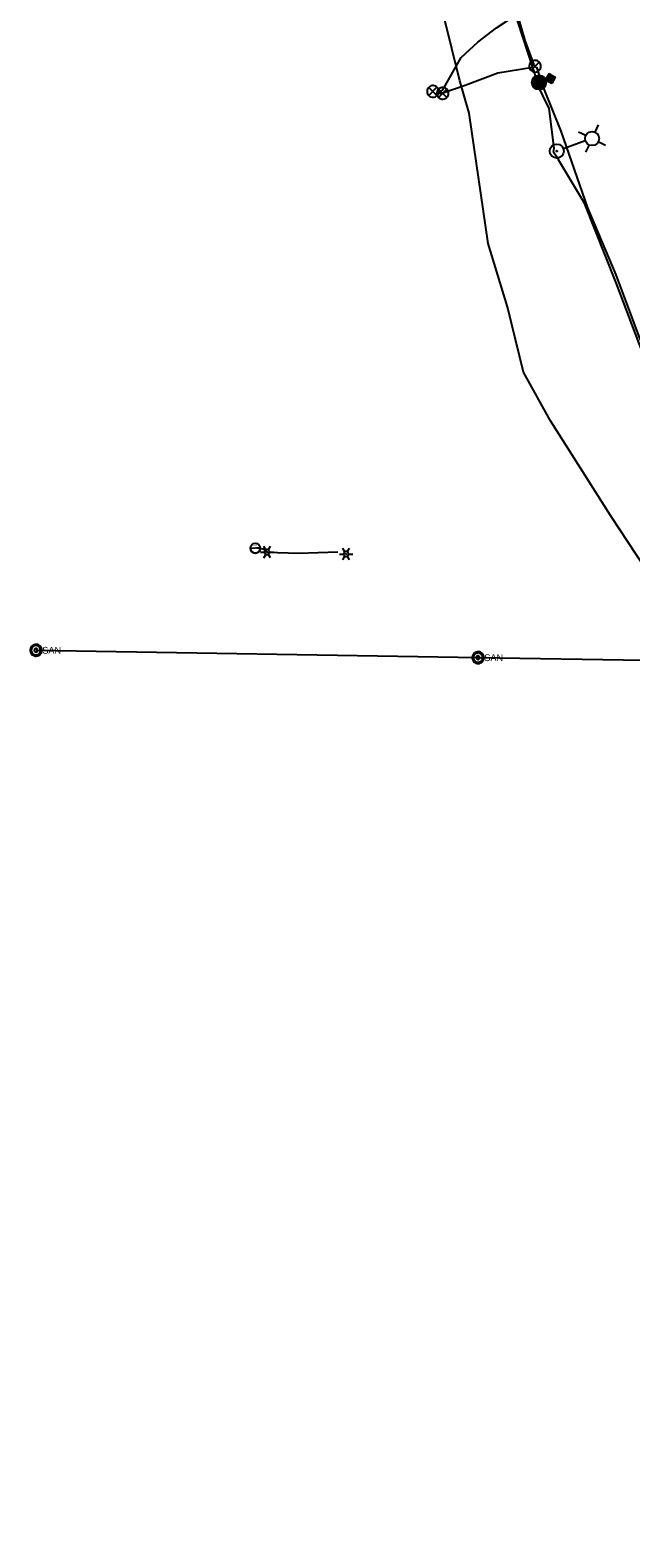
# Model space of a CAD drawing. Extents: x 596028 to 606371, y 330010 to 403088.
# Drawn here: x 603422 to 603760, y 348724 to 349573 of the extents above; entities that cross this region are included whole.
import ezdxf

# ---------------------------------------------------------------- set-up
doc = ezdxf.new("R2010")
doc.units = 0
for name, color, linetype in [('E_FTMS', 7, 'Continuous'), ('E_FTMS_Conduit', 7, 'Continuous'), ('E_LTG', 7, 'Continuous'), ('E_LTG_CID', 7, 'Continuous'), ('E_UTL_FO_UG_QWEST', 7, 'Continuous'), ('E_UTL_SAN_MH', 7, 'Continuous'), ('E_UTL_SAN_UG', 7, 'Continuous')]:
    doc.layers.add(name, color=color, linetype=linetype)

# ---------------------------------------------------------------- blocks, each defined once
blk = doc.blocks.new('ACAD_PROXY_ENTITY_15')
at = {"layer": 'E_LTG'}
for points in [[(1843663.8, 1030159.6), (1843660.2, 1030165.9)], [(1843668.2, 1030159.6), (1843671.8, 1030165.9)], [(1843654.4, 1030155.8), (1843661.6, 1030155.8)], [(1843660.2, 1030145.8), (1843663.8, 1030152)], [(1843670.3, 1030155.8), (1843670.3, 1030156.6), (1843670, 1030157.4), (1843669.6, 1030158.2), (1843669.1, 1030158.8), (1843668.5, 1030159.4), (1843667.8, 1030159.8), (1843667, 1030160), (1843666.2, 1030160.2), (1843665.4, 1030160.1), (1843664.6, 1030159.9), (1843663.8, 1030159.6), (1843663.1, 1030159.1), (1843662.6, 1030158.5), (1843662.1, 1030157.8), (1843661.8, 1030157), (1843661.6, 1030156.2), (1843661.6, 1030155.4), (1843661.8, 1030154.6), (1843662.1, 1030153.8), (1843662.6, 1030153.1), (1843663.1, 1030152.5), (1843663.8, 1030152), (1843664.6, 1030151.7), (1843665.4, 1030151.5), (1843666.2, 1030151.5), (1843667, 1030151.6), (1843667.8, 1030151.9), (1843668.5, 1030152.3), (1843669.1, 1030152.8), (1843669.6, 1030153.5), (1843670, 1030154.2), (1843670.3, 1030155), (1843670.3, 1030155.8)], [(1843670.3, 1030155.8), (1843670.3, 1030156.6), (1843670, 1030157.4), (1843669.6, 1030158.2), (1843669.1, 1030158.8), (1843668.5, 1030159.4), (1843667.8, 1030159.8), (1843667, 1030160), (1843666.2, 1030160.2), (1843665.4, 1030160.1), (1843664.6, 1030159.9), (1843663.8, 1030159.6), (1843663.1, 1030159.1), (1843662.6, 1030158.5), (1843662.1, 1030157.8), (1843661.8, 1030157), (1843661.6, 1030156.2), (1843661.6, 1030155.4), (1843661.8, 1030154.6), (1843662.1, 1030153.8), (1843662.6, 1030153.1), (1843663.1, 1030152.5), (1843663.8, 1030152), (1843664.6, 1030151.7), (1843665.4, 1030151.5), (1843666.2, 1030151.5), (1843667, 1030151.6), (1843667.8, 1030151.9), (1843668.5, 1030152.3), (1843669.1, 1030152.8), (1843669.6, 1030153.5), (1843670, 1030154.2), (1843670.3, 1030155), (1843670.3, 1030155.8)], [(1843670.3, 1030155.8), (1843670.3, 1030156.6), (1843670, 1030157.4), (1843669.6, 1030158.2), (1843669.1, 1030158.8), (1843668.5, 1030159.4), (1843667.8, 1030159.8), (1843667, 1030160), (1843666.2, 1030160.2), (1843665.4, 1030160.1), (1843664.6, 1030159.9), (1843663.8, 1030159.6), (1843663.1, 1030159.1), (1843662.6, 1030158.5), (1843662.1, 1030157.8), (1843661.8, 1030157), (1843661.6, 1030156.2), (1843661.6, 1030155.4), (1843661.8, 1030154.6), (1843662.1, 1030153.8), (1843662.6, 1030153.1), (1843663.1, 1030152.5), (1843663.8, 1030152), (1843664.6, 1030151.7), (1843665.4, 1030151.5), (1843666.2, 1030151.5), (1843667, 1030151.6), (1843667.8, 1030151.9), (1843668.5, 1030152.3), (1843669.1, 1030152.8), (1843669.6, 1030153.5), (1843670, 1030154.2), (1843670.3, 1030155), (1843670.3, 1030155.8)], [(1843666.3, 1030155.8), (1843666.3, 1030155.9), (1843666.3, 1030156), (1843666.3, 1030156), (1843666.2, 1030156.1), (1843666.2, 1030156.1), (1843666.1, 1030156.1), (1843666.1, 1030156.2), (1843666, 1030156.2), (1843665.9, 1030156.2), (1843665.9, 1030156.2), (1843665.8, 1030156.1), (1843665.7, 1030156.1), (1843665.7, 1030156), (1843665.7, 1030156), (1843665.6, 1030155.9), (1843665.6, 1030155.9), (1843665.6, 1030155.8), (1843665.6, 1030155.7), (1843665.7, 1030155.6), (1843665.7, 1030155.6), (1843665.7, 1030155.5), (1843665.8, 1030155.5), (1843665.9, 1030155.5), (1843665.9, 1030155.5), (1843666, 1030155.5), (1843666.1, 1030155.5), (1843666.1, 1030155.5), (1843666.2, 1030155.5), (1843666.2, 1030155.6), (1843666.3, 1030155.6), (1843666.3, 1030155.7), (1843666.3, 1030155.7), (1843666.3, 1030155.8)], [(1843671.8, 1030145.8), (1843668.2, 1030152)], [(1843670.3, 1030155.8), (1843677.6, 1030155.8)]]:
    blk.add_lwpolyline(points, dxfattribs=at)
blk = doc.blocks.new('_U287')
at = {"layer": 'E_LTG'}
blk.add_lwpolyline([(0.001, -0.171), (0.001, 0.172)], dxfattribs=at)
blk.add_circle((0.001, 0), 0.171, dxfattribs=at)
blk.add_arc((0.001, 0), 0.171, 90, 270, dxfattribs=at)
blk.add_text('L', height=0.108, dxfattribs=at).set_placement((0.066, -0.042))

msp = doc.modelspace()

# ---------------------------------------------------------------- linework, layer by layer
at = {"layer": 'E_FTMS'}
for p, q in [((603708.57, 349547.82), (603704.59, 349543.97)), ((603708.44, 349539.84), (603704.59, 349543.81)), ((603708.89, 349547.8), (603704.6, 349543.64)), ((603708.77, 349539.84), (603704.61, 349544.13)), ((603708.07, 349539.87), (603704.62, 349543.44)), ((603708.2, 349547.79), (603704.63, 349544.34)), ((603709.21, 349547.77), (603704.63, 349543.33)), ((603709.09, 349539.86), (603704.64, 349544.45)), ((603709.49, 349547.71), (603704.67, 349543.04)), ((603707.68, 349539.93), (603704.68, 349543.03)), ((603707.8, 349547.75), (603704.7, 349544.74)), ((603709.37, 349539.92), (603704.7, 349544.73)), ((603709.77, 349547.64), (603704.74, 349542.77)), ((603709.65, 349539.97), (603704.78, 349545)), ((603707.2, 349540.09), (603704.79, 349542.57)), ((603710.01, 349547.55), (603704.81, 349542.51)), ((603707.31, 349547.61), (603704.83, 349545.2)), ((603709.9, 349540.06), (603704.86, 349545.26)), ((603710.25, 349547.45), (603704.92, 349542.27)), ((603710.14, 349540.15), (603704.96, 349545.49)), ((603710.49, 349547.34), (603705.02, 349542.04)), ((603706.58, 349540.38), (603705.05, 349541.95)), ((603710.38, 349540.26), (603705.07, 349545.72)), ((603706.69, 349547.34), (603705.12, 349545.81)), ((603710.69, 349547.21), (603705.14, 349541.82)), ((603710.59, 349540.38), (603705.2, 349545.94)), ((603710.9, 349547.08), (603705.27, 349541.62)), ((603710.8, 349540.51), (603705.34, 349546.14)), ((603711.1, 349546.93), (603705.4, 349541.41)), ((603711, 349540.65), (603705.48, 349546.34)), ((603711.28, 349546.77), (603705.56, 349541.23)), ((603711.18, 349540.8), (603705.64, 349546.52)), ((603711.45, 349546.61), (603705.72, 349541.05)), ((603711.37, 349540.96), (603705.81, 349546.69)), ((603711.61, 349546.43), (603705.89, 349540.88)), ((603711.53, 349541.13), (603705.98, 349546.86)), ((603711.76, 349546.24), (603706.08, 349540.73)), ((603711.69, 349541.32), (603706.18, 349547)), ((603711.91, 349546.05), (603706.27, 349540.58)), ((603711.84, 349541.51), (603706.37, 349547.14)), ((603712.03, 349545.83), (603706.47, 349540.44)), ((603711.97, 349541.72), (603706.57, 349547.28)), ((603712.15, 349545.61), (603706.69, 349540.32)), ((603712.09, 349541.93), (603706.8, 349547.39)), ((603712.27, 349545.39), (603706.92, 349540.2)), ((603712.22, 349542.15), (603707.03, 349547.5)), ((603712.35, 349545.14), (603707.16, 349540.1)), ((603712.31, 349542.4), (603707.27, 349547.6)), ((603712.43, 349544.88), (603707.41, 349540.02)), ((603712.4, 349542.65), (603707.53, 349547.67)), ((603712.5, 349544.61), (603707.67, 349539.93)), ((603712.47, 349542.92), (603707.79, 349547.75)), ((603712.54, 349544.32), (603707.97, 349539.89)), ((603712.53, 349543.21), (603708.09, 349547.78)), ((603712.58, 349544.02), (603708.27, 349539.85)), ((603712.57, 349543.51), (603708.4, 349547.82)), ((603712.57, 349543.68), (603708.61, 349539.84)), ((603712.57, 349543.85), (603708.73, 349547.81)), ((603712.55, 349543.32), (603708.97, 349539.85)), ((603712.56, 349544.21), (603709.09, 349547.79)), ((603712.47, 349542.91), (603709.39, 349539.92)), ((603712.5, 349544.62), (603709.51, 349547.7)), ((603712.32, 349542.43), (603709.86, 349540.05)), ((603712.36, 349545.11), (603709.97, 349547.57)), ((603712.03, 349541.81), (603710.48, 349540.32)), ((603712.09, 349545.73), (603710.59, 349547.28)), ((603717.76, 349546.79), (603712.3, 349545.3)), ((603712.4, 349545.47), (603712.47, 349545.2)), ((603717.47, 349546.96), (603712.47, 349545.6)), ((603712.57, 349545.76), (603712.77, 349545.04)), ((603717.59, 349546.49), (603712.6, 349545.13)), ((603717.17, 349547.12), (603712.64, 349545.89)), ((603712.74, 349546.06), (603713.06, 349544.87)), ((603716.88, 349547.29), (603712.81, 349546.18)), ((603717.43, 349546.2), (603712.89, 349544.96)), ((603712.91, 349546.35), (603713.36, 349544.7)), ((603716.58, 349547.46), (603712.98, 349546.48)), ((603713.07, 349546.65), (603713.65, 349544.53)), ((603716.29, 349547.63), (603713.15, 349546.77)), ((603717.26, 349545.9), (603713.19, 349544.8)), ((603713.24, 349546.94), (603713.95, 349544.36)), ((603715.99, 349547.8), (603713.32, 349547.07)), ((603713.41, 349547.24), (603714.24, 349544.19)), ((603715.7, 349547.97), (603713.48, 349547.36)), ((603717.09, 349545.61), (603713.48, 349544.63)), ((603713.58, 349547.53), (603714.54, 349544.03)), ((603715.4, 349548.14), (603713.65, 349547.66)), ((603713.75, 349547.83), (603714.83, 349543.86)), ((603716.92, 349545.31), (603713.78, 349544.46)), ((603715.11, 349548.3), (603713.82, 349547.95)), ((603713.92, 349548.12), (603715.12, 349543.69)), ((603714.82, 349548.47), (603713.99, 349548.25)), ((603716.75, 349545.02), (603714.07, 349544.29)), ((603714.09, 349548.41), (603715.42, 349543.52)), ((603714.52, 349548.64), (603714.16, 349548.54)), ((603714.25, 349548.71), (603715.71, 349543.35)), ((603716.58, 349544.73), (603714.37, 349544.12)), ((603714.52, 349548.64), (603715.91, 349543.55)), ((603716.41, 349544.43), (603714.66, 349543.95)), ((603714.82, 349548.47), (603716.08, 349543.84)), ((603716.25, 349544.14), (603714.96, 349543.78)), ((603715.11, 349548.3), (603716.25, 349544.14)), ((603716.08, 349543.84), (603715.25, 349543.62)), ((603715.4, 349548.14), (603716.41, 349544.43)), ((603715.91, 349543.55), (603715.55, 349543.45)), ((603715.7, 349547.97), (603716.58, 349544.73)), ((603715.99, 349547.8), (603716.75, 349545.02)), ((603716.29, 349547.63), (603716.92, 349545.31)), ((603716.58, 349547.46), (603717.09, 349545.61)), ((603716.88, 349547.29), (603717.26, 349545.9)), ((603717.17, 349547.12), (603717.43, 349546.2)), ((603717.47, 349546.96), (603717.59, 349546.49))]:
    msp.add_line(p, q, dxfattribs=at)
for points in [[(603709.65, 349552.98), (603709.59, 349553.6), (603709.41, 349554.2), (603709.13, 349554.76), (603708.74, 349555.26), (603708.26, 349555.67), (603707.72, 349555.98), (603707.13, 349556.19), (603706.51, 349556.27), (603705.88, 349556.24), (603705.27, 349556.1), (603704.7, 349555.84), (603704.19, 349555.47), (603703.75, 349555.02), (603703.42, 349554.49), (603703.18, 349553.91), (603703.06, 349553.29), (603703.06, 349552.66), (603703.18, 349552.05), (603703.42, 349551.47), (603703.75, 349550.94), (603704.19, 349550.48), (603704.7, 349550.12), (603705.27, 349549.86), (603705.88, 349549.71), (603706.51, 349549.68), (603707.13, 349549.77), (603707.72, 349549.98), (603708.26, 349550.29), (603708.74, 349550.7), (603709.13, 349551.19), (603709.41, 349551.75), (603709.59, 349552.35), (603709.65, 349552.98)], [(603708.61, 349555.31), (603704, 349550.66)], [(603704, 349555.27), (603708.65, 349550.61)], [(603652.08, 349538.78), (603652.03, 349539.4), (603651.85, 349540.01), (603651.56, 349540.56), (603651.17, 349541.06), (603650.7, 349541.47), (603650.16, 349541.78), (603649.56, 349541.99), (603648.94, 349542.08), (603648.32, 349542.05), (603647.71, 349541.9), (603647.13, 349541.64), (603646.62, 349541.27), (603646.19, 349540.82), (603645.85, 349540.29), (603645.62, 349539.71), (603645.5, 349539.09), (603645.5, 349538.47), (603645.62, 349537.85), (603645.85, 349537.27), (603646.19, 349536.74), (603646.62, 349536.29), (603647.13, 349535.92), (603647.71, 349535.66), (603648.32, 349535.51), (603648.94, 349535.48), (603649.56, 349535.57), (603650.16, 349535.78), (603650.7, 349536.09), (603651.17, 349536.5), (603651.56, 349537), (603651.85, 349537.55), (603652.03, 349538.15), (603652.08, 349538.78)], [(603651.05, 349541.11), (603646.44, 349536.46)], [(603646.44, 349541.07), (603651.09, 349536.41)], [(603657.6, 349537.74), (603657.54, 349538.36), (603657.36, 349538.96), (603657.07, 349539.52), (603656.69, 349540.01), (603656.21, 349540.43), (603655.67, 349540.74), (603655.08, 349540.94), (603654.45, 349541.03), (603653.83, 349541), (603653.22, 349540.86), (603652.65, 349540.59), (603652.14, 349540.23), (603651.7, 349539.78), (603651.36, 349539.25), (603651.13, 349538.67), (603651.01, 349538.05), (603651.01, 349537.42), (603651.13, 349536.81), (603651.36, 349536.22), (603651.7, 349535.7), (603652.14, 349535.24), (603652.65, 349534.88), (603653.22, 349534.62), (603653.83, 349534.47), (603654.45, 349534.44), (603655.08, 349534.53), (603655.67, 349534.74), (603656.21, 349535.05), (603656.69, 349535.46), (603657.07, 349535.95), (603657.36, 349536.51), (603657.54, 349537.11), (603657.6, 349537.74)], [(603656.56, 349540.07), (603651.95, 349535.41)], [(603651.95, 349540.02), (603656.6, 349535.37)]]:
    msp.add_lwpolyline(points, dxfattribs=at)
msp.add_lwpolyline([(603715.78, 349543.32), (603712.3, 349545.3), (603714.29, 349548.77), (603717.76, 349546.79)], close=True, dxfattribs=at)
msp.add_circle((603708.59, 349543.83), 4, dxfattribs=at)
at = {"layer": 'E_FTMS_Conduit'}
for points in [[(603651.64, 349537.5), (603654.42, 349539.71), (603664.7, 349557.91), (603674.04, 349566.6), (603684.55, 349574.59), (603697.75, 349583.21), (603724.33, 349600.75), (603742.97, 349612.66), (603754.01, 349624.43)], [(603705.9, 349553.85), (603700.71, 349567.44), (603695.68, 349584.99), (603693.21, 349592.95)], [(603705.03, 349552.33), (603685.43, 349549.08), (603666.91, 349542.19), (603654.3, 349537.74), (603650.3, 349537.21), (603648.78, 349538.78)], [(603707.23, 349552.41), (603711.58, 349539.69), (603720.87, 349516.3), (603735.87, 349473.15), (603751.92, 349435.39), (603764.92, 349400.62), (603770.39, 349387.59), (603779.93, 349365.93), (603793.11, 349338.96), (603802.71, 349321.55), (603817.04, 349303.83), (603829.21, 349291.27), (603847.18, 349272.03), (603859.32, 349257.91), (603876.06, 349246.16)]]:
    msp.add_lwpolyline(points, dxfattribs=at)
at = {"layer": 'E_LTG'}
for points in [[(603734.93, 349513.92), (603730.81, 349515.88)], [(603740.16, 349515.77), (603742.12, 349519.89)], [(603734.68, 349510.89), (603722.38, 349506.52)], [(603736.79, 349508.7), (603734.82, 349504.57)], [(603742.01, 349510.55), (603746.13, 349508.59)]]:
    msp.add_lwpolyline(points, dxfattribs=at)
for centre, radius in [((603738.47, 349512.23), 3.96), ((603718.59, 349505.17), 3.96), ((603718.59, 349505.17), 0.303)]:
    msp.add_circle(centre, radius, dxfattribs=at)
at = {"layer": 'E_LTG_CID'}
for points in [[(603768.28, 349387.71), (603767.01, 349391.3), (603752.08, 349430.97), (603734.31, 349475.73), (603719.48, 349500.32), (603719.51, 349500.34), (603716.75, 349504.56), (603717.13, 349506.86), (603714.27, 349529.22), (603707.09, 349543.84), (603707.52, 349544.79), (603705.03, 349552.33), (603696.56, 349578.21), (603691.82, 349592.96)], [(603549.49, 349281.58), (603552.86, 349281.11), (603555.39, 349279.1), (603572.98, 349278.53), (603595.25, 349279.31)]]:
    msp.add_lwpolyline(points, dxfattribs=at)
at = {"layer": 'E_UTL_FO_UG_QWEST'}
msp.add_lwpolyline([(604173.84, 348687.96), (604136.54, 348761.74), (604104.56, 348802.29), (604071.95, 348829.22), (604050.35, 348852.97), (604014.99, 348880), (603978.11, 348940.82), (603910.71, 349047.53), (603890.12, 349083.36), (603854.63, 349127.65), (603826.25, 349172.78), (603804.23, 349209.01), (603793.47, 349232.27), (603748.8, 349299.85), (603715.14, 349353.18), (603699.91, 349380.63), (603690.87, 349417.46), (603679.94, 349453.17), (603669.3, 349526.56), (603663.94, 349544.71), (603650.53, 349599.53)], dxfattribs=at)
at = {"layer": 'E_UTL_SAN_MH'}
for points in [[(603428.4, 349223.9), (603428.34, 349224.53), (603428.17, 349225.13), (603427.88, 349225.69), (603427.49, 349226.18), (603427.02, 349226.59), (603426.47, 349226.91), (603425.88, 349227.11), (603425.26, 349227.2), (603424.63, 349227.17), (603424.02, 349227.02), (603423.45, 349226.76), (603422.94, 349226.4), (603422.51, 349225.94), (603422.17, 349225.42), (603421.94, 349224.83), (603421.82, 349224.22), (603421.82, 349223.59), (603421.94, 349222.98), (603422.17, 349222.39), (603422.51, 349221.86), (603422.94, 349221.41), (603423.45, 349221.05), (603424.02, 349220.79), (603424.63, 349220.64), (603425.26, 349220.61), (603425.88, 349220.7), (603426.47, 349220.9), (603427.02, 349221.22), (603427.49, 349221.63), (603427.88, 349222.12), (603428.17, 349222.68), (603428.34, 349223.28), (603428.4, 349223.9)], [(603427.74, 349223.9), (603427.69, 349224.4), (603427.55, 349224.89), (603427.32, 349225.33), (603427.01, 349225.73), (603426.63, 349226.06), (603426.2, 349226.31), (603425.72, 349226.47), (603425.23, 349226.54), (603424.73, 349226.52), (603424.24, 349226.4), (603423.78, 349226.19), (603423.37, 349225.9), (603423.03, 349225.54), (603422.76, 349225.11), (603422.57, 349224.65), (603422.47, 349224.16), (603422.47, 349223.65), (603422.57, 349223.16), (603422.76, 349222.7), (603423.03, 349222.27), (603423.37, 349221.91), (603423.78, 349221.62), (603424.24, 349221.41), (603424.73, 349221.29), (603425.23, 349221.27), (603425.72, 349221.34), (603426.2, 349221.5), (603426.63, 349221.75), (603427.01, 349222.08), (603427.32, 349222.48), (603427.55, 349222.92), (603427.69, 349223.41), (603427.74, 349223.9)], [(603426.09, 349223.9), (603426.07, 349224.09), (603426.02, 349224.27), (603425.94, 349224.44), (603425.82, 349224.59), (603425.68, 349224.71), (603425.51, 349224.81), (603425.34, 349224.87), (603425.15, 349224.89), (603424.96, 349224.88), (603424.78, 349224.84), (603424.61, 349224.76), (603424.45, 349224.65), (603424.32, 349224.52), (603424.22, 349224.36), (603424.15, 349224.18), (603424.12, 349224), (603424.12, 349223.81), (603424.15, 349223.63), (603424.22, 349223.45), (603424.32, 349223.29), (603424.45, 349223.16), (603424.61, 349223.05), (603424.78, 349222.97), (603424.96, 349222.92), (603425.15, 349222.92), (603425.34, 349222.94), (603425.51, 349223), (603425.68, 349223.1), (603425.82, 349223.22), (603425.94, 349223.37), (603426.02, 349223.54), (603426.07, 349223.72), (603426.09, 349223.9)], [(603677.51, 349219.73), (603677.45, 349220.36), (603677.27, 349220.96), (603676.98, 349221.52), (603676.6, 349222.01), (603676.12, 349222.42), (603675.58, 349222.74), (603674.99, 349222.94), (603674.36, 349223.03), (603673.74, 349223), (603673.13, 349222.85), (603672.56, 349222.59), (603672.05, 349222.23), (603671.61, 349221.77), (603671.27, 349221.25), (603671.04, 349220.66), (603670.92, 349220.05), (603670.92, 349219.42), (603671.04, 349218.81), (603671.27, 349218.22), (603671.61, 349217.69), (603672.05, 349217.24), (603672.56, 349216.88), (603673.13, 349216.62), (603673.74, 349216.47), (603674.36, 349216.44), (603674.99, 349216.53), (603675.58, 349216.73), (603676.12, 349217.05), (603676.6, 349217.46), (603676.98, 349217.95), (603677.27, 349218.51), (603677.45, 349219.11), (603677.51, 349219.73)], [(603676.85, 349219.73), (603676.8, 349220.23), (603676.66, 349220.72), (603676.43, 349221.16), (603676.12, 349221.56), (603675.74, 349221.89), (603675.3, 349222.14), (603674.83, 349222.3), (603674.33, 349222.37), (603673.83, 349222.35), (603673.34, 349222.23), (603672.89, 349222.02), (603672.48, 349221.73), (603672.13, 349221.37), (603671.86, 349220.94), (603671.67, 349220.48), (603671.58, 349219.99), (603671.58, 349219.48), (603671.67, 349218.99), (603671.86, 349218.53), (603672.13, 349218.1), (603672.48, 349217.74), (603672.89, 349217.45), (603673.34, 349217.24), (603673.83, 349217.12), (603674.33, 349217.1), (603674.83, 349217.17), (603675.3, 349217.33), (603675.74, 349217.58), (603676.12, 349217.91), (603676.43, 349218.31), (603676.66, 349218.75), (603676.8, 349219.24), (603676.85, 349219.73)], [(603675.2, 349219.73), (603675.18, 349219.92), (603675.13, 349220.1), (603675.04, 349220.27), (603674.92, 349220.42), (603674.78, 349220.54), (603674.62, 349220.64), (603674.44, 349220.7), (603674.25, 349220.72), (603674.07, 349220.71), (603673.88, 349220.67), (603673.71, 349220.59), (603673.56, 349220.48), (603673.43, 349220.35), (603673.33, 349220.19), (603673.26, 349220.01), (603673.22, 349219.83), (603673.22, 349219.64), (603673.26, 349219.46), (603673.33, 349219.28), (603673.43, 349219.12), (603673.56, 349218.99), (603673.71, 349218.88), (603673.88, 349218.8), (603674.07, 349218.75), (603674.25, 349218.75), (603674.44, 349218.77), (603674.62, 349218.83), (603674.78, 349218.93), (603674.92, 349219.05), (603675.04, 349219.2), (603675.13, 349219.37), (603675.18, 349219.55), (603675.2, 349219.73)]]:
    msp.add_lwpolyline(points, dxfattribs=at)
at = {"layer": 'E_UTL_SAN_UG'}
for p, q in [((603425.1, 349223.9), (603674.21, 349219.73)), ((603674.21, 349219.73), (603924.35, 349216.04))]:
    msp.add_line(p, q, dxfattribs=at)

# ---------------------------------------------------------------- block references
at = {"layer": 'E_LTG', "xscale": 0.32808333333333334, "yscale": 0.32808333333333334}
for p in [(-1320.73, 11302.25), (-1276.17, 11301.17)]:
    msp.add_blockref('ACAD_PROXY_ENTITY_15', p, dxfattribs=at)
at = {"layer": 'E_LTG_CID', "xscale": 16.404166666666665, "yscale": 16.404166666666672, "rotation": 93.55298113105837}
msp.add_blockref('_U287', (603548.72, 349281.39), dxfattribs=at)

# ---------------------------------------------------------------- texts
at = {"layer": 'E_UTL_SAN_MH'}
for p in [(603428.67, 349221.96), (603677.77, 349217.79)]:
    msp.add_text('SAN', height=3.849, dxfattribs=at).set_placement(p)

doc.saveas('drawing.dxf')
